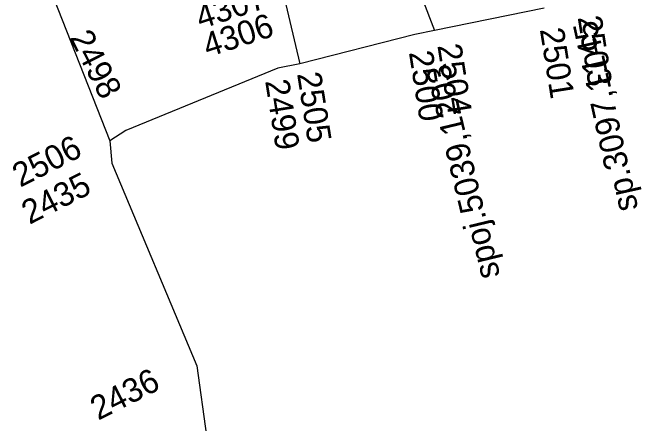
# Model space of a CAD drawing. Extents: x -535557 to -534097, y -1142175 to -1136716.
# Drawn here: x -534932.09 to -534912.42, y -1139082.03 to -1139069.17 of the extents above; entities that cross this region are included whole.
import ezdxf

# ---------------------------------------------------------------- set-up
doc = ezdxf.new("R2010")
doc.units = 0
doc.layers.add('Default', color=7, linetype='Continuous')
doc.layers.add('SS_SZDC', color=7, linetype='Continuous')

# ---------------------------------------------------------------- blocks, each defined once
blk = doc.blocks.new('POINT_DISPLAY')
at = {"layer": 'Default'}
blk.add_line((0, 0), (0, 0), dxfattribs=at)

msp = doc.modelspace()

# ---------------------------------------------------------------- linework, layer by layer
at = {"layer": 'SS_SZDC'}
for p, q in [((-534931.729, -1139066.34), (-534929.05, -1139073.18)), ((-534919.39, -1139068.42), (-534918.899, -1139069.729)), ((-534923.649, -1139068.45), (-534923.109, -1139070.77)), ((-534915.46, -1139069.03), (-534918.899, -1139069.729)), ((-534918.899, -1139069.729), (-534919.51, -1139069.85)), ((-534919.51, -1139069.85), (-534923.109, -1139070.77)), ((-534923.109, -1139070.77), (-534923.789, -1139070.909)), ((-534923.789, -1139070.909), (-534928.55, -1139072.86)), ((-534928.55, -1139072.86), (-534929.05, -1139073.18)), ((-534929.05, -1139073.18), (-534928.989, -1139073.879)), ((-534928.989, -1139073.879), (-534926.329, -1139080.219)), ((-534926.329, -1139080.219), (-534926.029, -1139082.409))]:
    msp.add_line(p, q, dxfattribs=at)

# ---------------------------------------------------------------- block references
for p in [(-534918.899, -1139069.729), (-534919.51, -1139069.85), (-534923.109, -1139070.77), (-534923.789, -1139070.909), (-534928.55, -1139072.86), (-534929.05, -1139073.18), (-534928.989, -1139073.879), (-534926.329, -1139080.219)]:
    msp.add_blockref('POINT_DISPLAY', p, dxfattribs=at)

# ---------------------------------------------------------------- texts
for s, height, rotation, p in [('4307', 0.75, 18, (-534926.211, -1139069.692)), ('4306', 0.75, 18, (-534925.986, -1139070.575)), ('2503', 0.75, 279, (-534914.419, -1139069.318)), ('sp.3097,1145', 0.74999, 102.6, (-534912.52, -1139075.304)), ('2498', 0.75, 297, (-534930.322, -1139069.949)), ('2501', 0.75, 279, (-534915.602, -1139069.696)), ('2504', 0.75, 279, (-534918.806, -1139070.199)), ('2500', 0.75, 279, (-534919.697, -1139070.414)), ('spoj.5039,1203', 0.74999, 103.5, (-534916.838, -1139077.407)), ('2505', 0.75, 279, (-534923.194, -1139071.083)), ('2499', 0.75, 279, (-534924.192, -1139071.311)), ('2506', 0.75, 27, (-534931.849, -1139074.651)), ('2435', 0.75, 27, (-534931.559, -1139075.812)), ('2436', 0.75, 27, (-534929.411, -1139081.944))]:
    msp.add_text(s, height=height, rotation=rotation, dxfattribs=at).set_placement(p)

doc.saveas('drawing.dxf')
